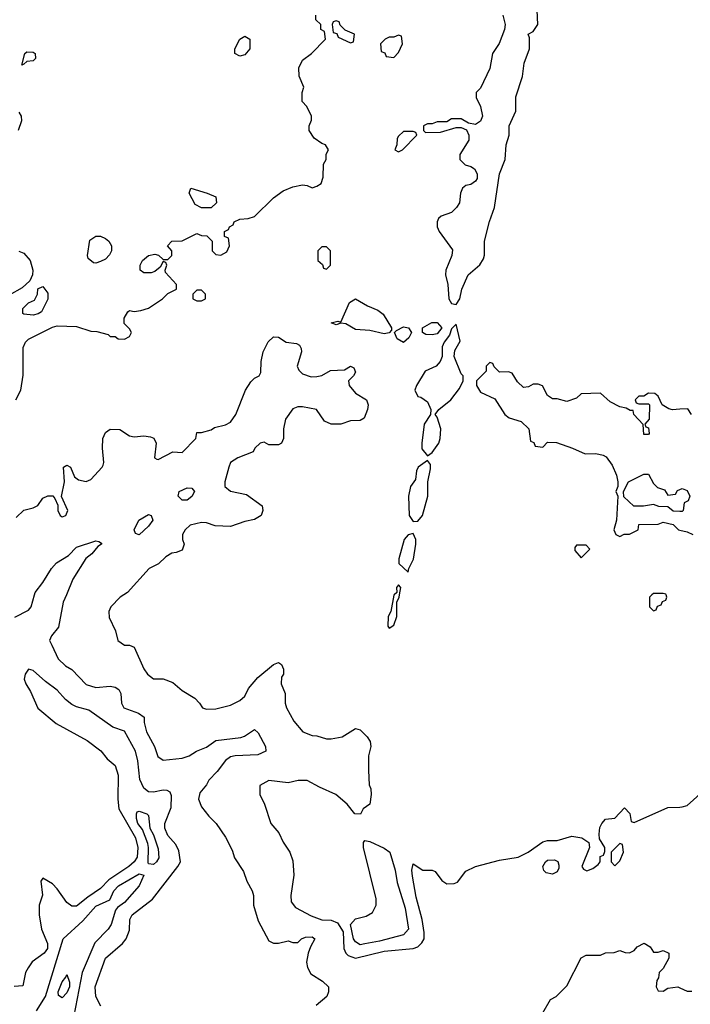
# Model space of a CAD drawing. Header units: inches. Extents: x 2380053 to 2584298, y 380219 to 546618.
# Tile 290 of 656: x 2467253 to 2470044, y 508298 to 512391. Entities that reach past the tile are written whole.
import ezdxf

# ---------------------------------------------------------------- set-up
doc = ezdxf.new("R2010")
doc.units = ezdxf.units.IN
doc.header["$MEASUREMENT"] = 0
for name, color, linetype in [('C4560', 7, 'Continuous'), ('C4561', 7, 'Continuous'), ('C4570', 7, 'Continuous'), ('C4571', 7, 'Continuous')]:
    doc.layers.add(name, color=color, linetype=linetype)

msp = doc.modelspace()

# ---------------------------------------------------------------- linework, layer by layer
at = {"layer": 'C4560', "color": 2}
for points, elevation in [([(2467233.2, 509906.8), (2467290, 509936), (2467301.2, 509950), (2467314.5, 510000)], 50), ([(2467447.5, 510000), (2467434.9, 509970), (2467414.6, 509865.4), (2467386, 509830), (2467378, 509810), (2467386.8, 509790), (2467414, 509734), (2467444.5, 509704.5), (2467471, 509690), (2467530, 509627.3), (2467570, 509614), (2467630, 509620.5), (2467650, 509616.3), (2467666.2, 509606.2), (2467674.9, 509590), (2467677.3, 509550), (2467686, 509530), (2467747.5, 509507.5), (2467770.7, 509490.7), (2467771.1, 509468.9), (2467780.7, 509430), (2467814.8, 509370), (2467827.9, 509327.9), (2467850, 509312), (2467930, 509320.7), (2467958, 509330), (2467989.6, 509350.4), (2468030, 509366), (2468070, 509394.4), (2468173.4, 509406.6), (2468188.2, 509411.8), (2468230, 509440.7), (2468246, 509426), (2468275.5, 509370), (2468277.3, 509350), (2468244.7, 509335.3), (2468150, 509331.1), (2468130, 509326.3), (2468109.3, 509310.7), (2468074.9, 509265.1), (2468040.7, 509230), (2468030.6, 509209.4), (2468003.5, 509176.5), (2467998, 509150), (2468010, 509118), (2468039.8, 509079.8), (2468071.3, 509050), (2468110, 508992), (2468138, 508938), (2468147.1, 508907.1), (2468184.7, 508850), (2468198, 508810), (2468221, 508770), (2468226, 508750), (2468226, 508710), (2468245.4, 508645.4), (2468290, 508562), (2468310, 508551.3), (2468330, 508551.3), (2468370, 508562), (2468390, 508554), (2468410, 508554), (2468426, 508570), (2468443.1, 508576.9), (2468470, 508578), (2468482, 508570), (2468462.8, 508537.2), (2468454, 508510), (2468446.8, 508473.2), (2468450.6, 508450.6), (2468464.9, 508424.9), (2468513.7, 508393.7), (2468538, 508370), (2468538, 508350), (2468531, 508330), (2468487.1, 508292.9)], 50), ([(2467687, 510000), (2467672, 509990), (2467632, 509950), (2467624.7, 509930), (2467625.4, 509905.4), (2467652, 509850), (2467662, 509810), (2467690, 509791.3), (2467710, 509791.3), (2467730, 509782), (2467770, 509692), (2467784.7, 509670), (2467810, 509651.3), (2467850, 509651), (2467890, 509636), (2467930, 509602), (2467982, 509570), (2468002, 509550), (2468014, 509530), (2468030, 509524.7), (2468070, 509526), (2468130, 509541), (2468170, 509561), (2468190, 509578), (2468205.2, 509610), (2468244.1, 509655.9), (2468309.4, 509710.6), (2468330, 509718), (2468342, 509710), (2468351.1, 509691.1), (2468351.3, 509670), (2468342.8, 509657.2), (2468341, 509630), (2468357.3, 509590), (2468357.3, 509550), (2468362.8, 509530), (2468394.4, 509474.4), (2468430.9, 509430.9), (2468470, 509414.8), (2468490, 509414), (2468530, 509400.7), (2468550, 509400.7), (2468595.3, 509410), (2468650, 509444.7), (2468670, 509438.8), (2468698.8, 509410), (2468711, 509390), (2468714.8, 509370), (2468704.9, 509330), (2468704, 509270), (2468706.8, 509210), (2468714, 509194), (2468716.3, 509170), (2468710.7, 509129.3), (2468682, 509110), (2468671.6, 509088.4), (2468648, 509090), (2468615.3, 509130), (2468568.7, 509170), (2468500.1, 509200.1), (2468450, 509228.7), (2468411.6, 509228.4), (2468370, 509218), (2468290, 509228), (2468252.7, 509207.3), (2468252, 509170), (2468272, 509130), (2468298, 509050), (2468331.3, 509010), (2468350, 508972), (2468378, 508930), (2468390, 508894), (2468394.6, 508834.6), (2468382, 508750), (2468383.4, 508723.4), (2468400.6, 508700.6), (2468465.9, 508665.9), (2468510, 508649.2), (2468550, 508646.9), (2468575.9, 508635.9), (2468598.7, 508598.7), (2468602.3, 508530), (2468610.4, 508510), (2468620.2, 508500.2), (2468650, 508488.9), (2468770, 508518.4), (2468890, 508530.3), (2468910, 508536.4), (2468927.2, 508552.7), (2468936.3, 508570), (2468936.9, 508596.9), (2468927.8, 508650), (2468902.8, 508742.8), (2468887.6, 508830), (2468885.1, 508854.9), (2468890, 508882), (2468930, 508856), (2468970, 508856), (2468982, 508850), (2469010, 508812), (2469030, 508798), (2469060.4, 508799.6), (2469074.6, 508805.4), (2469109.4, 508850.6), (2469149.4, 508870.6), (2469250, 508897.3), (2469328, 508910), (2469368.7, 508930), (2469430, 508973), (2469450, 508978.4), (2469490, 508979.3), (2469550, 508997.3), (2469592, 508990), (2469621, 508970), (2469624.7, 508950), (2469592, 508870), (2469599.6, 508859.6), (2469612.7, 508852.7), (2469638, 508862), (2469660.4, 508879.6), (2469668, 508890), (2469668.4, 508911.6), (2469682, 508918), (2469687.3, 508932.7), (2469688, 508950), (2469666.3, 508986.3), (2469664.5, 509004.5), (2469667.6, 509032.4), (2469676, 509050), (2469690, 509066.8), (2469730, 509072), (2469770, 509114), (2469791.3, 509091.3), (2469798, 509058), (2469810, 509054), (2469950, 509116), (2470000, 509117.7)], 54), ([(2468812, 510000), (2468810, 509998), (2468798, 509930), (2468786.8, 509910), (2468784.7, 509870), (2468790, 509862), (2468810, 509874), (2468822, 509910), (2468822, 509970), (2468832.7, 509990), (2468834.3, 510000)], 58), ([(2469884, 510000), (2469874, 509990), (2469874, 509950), (2469890, 509934), (2469902, 509938), (2469907.3, 509952.7), (2469922, 509958), (2469927.3, 509972.7), (2469942, 509978), (2469946, 509990), (2469942.7, 510000)], 58), ([(2467591.3, 508290), (2467570.7, 508330.7), (2467567.3, 508370), (2467611, 508490), (2467681, 508550), (2467696, 508570), (2467710, 508606), (2467711, 508650), (2467721, 508670), (2467805.8, 508734.2), (2467912, 508870), (2467922, 508890), (2467915.2, 508935.2), (2467902.5, 508962.5), (2467870, 508998.8), (2467857.6, 509030), (2467857, 509050), (2467883.9, 509116.1), (2467884.7, 509164.7), (2467879, 509179), (2467866.4, 509186.4), (2467850, 509188.5), (2467810, 509179.5), (2467790, 509180.5), (2467770, 509196.3), (2467752.9, 509232.9), (2467745.3, 509310), (2467734.6, 509350), (2467690, 509433.4), (2467641, 509450), (2467540.7, 509520.7), (2467490, 509534), (2467470, 509543.8), (2467444.5, 509564.5), (2467410, 509603), (2467360.3, 509640.3), (2467310, 509686), (2467290, 509691), (2467276, 509670), (2467272.7, 509650), (2467278.4, 509630), (2467298, 509598), (2467328.6, 509528.6), (2467405.3, 509465.3), (2467534.5, 509394.5), (2467591, 509351), (2467618, 509318), (2467651.1, 509290), (2467663.5, 509250), (2467661.1, 509150), (2467666.3, 509110), (2467734.6, 508990), (2467744.4, 508950), (2467741.7, 508910), (2467730, 508890.4), (2467707.3, 508870), (2467624.7, 508815.3), (2467590, 508779.1), (2467536.3, 508743.7), (2467490, 508706), (2467470, 508706), (2467450, 508721), (2467410, 508778), (2467390, 508798), (2467350, 508822), (2467342, 508810), (2467348.9, 508751.1), (2467334, 508710), (2467334, 508670), (2467344, 508610), (2467369, 508550), (2467368.7, 508530), (2467355.3, 508510), (2467305.6, 508474.4), (2467288, 508450), (2467278, 508430), (2467266, 508374), (2467230, 508372)], 46), ([(2467323.5, 508270), (2467361.2, 508330), (2467434.7, 508570), (2467515.5, 508644.5), (2467570, 508706.3), (2467628, 508732), (2467645.1, 508770), (2467665.1, 508790), (2467750, 508840.7), (2467770, 508834), (2467750.4, 508790), (2467690, 508720.5), (2467660.3, 508699.8), (2467651.6, 508688.5), (2467634.3, 508630), (2467621.7, 508610), (2467566.2, 508553.8), (2467512.8, 508430), (2467479.3, 508250)], 42), ([(2469430, 508262), (2469462, 508318), (2469486, 508330), (2469530, 508374), (2469589.3, 508490.7), (2469610, 508502), (2469670, 508502), (2469690, 508512), (2469727.3, 508512.7), (2469750, 508522), (2469772.7, 508512.7), (2469790, 508512), (2469810, 508522), (2469822.7, 508537.3), (2469851.6, 508551.6), (2469876.9, 508536.9), (2469890, 508514), (2469910, 508514), (2469930, 508522), (2469954, 508510), (2469954, 508490), (2469930, 508446), (2469914, 508430), (2469911.6, 508408.4), (2469903.6, 508396.4), (2469902, 508370), (2469910, 508354), (2469930, 508352), (2469950, 508364.7), (2469991, 508371), (2470000, 508366.6)], 50)]:
    msp.add_lwpolyline(points, dxfattribs=dict(at, elevation=elevation))
for points, elevation in [([(2467810, 508879.3), (2467790, 508882), (2467787.7, 508887.7), (2467789.7, 508950), (2467786.4, 508966.4), (2467764.4, 509024.4), (2467745.1, 509050), (2467739.5, 509070), (2467739, 509090), (2467742, 509098), (2467750, 509101), (2467782, 509090), (2467790, 509082), (2467795.5, 509030), (2467810, 509002.8), (2467830, 508944.7), (2467832.8, 508907.2), (2467822.8, 508890)], 42), ([(2468670, 508545.6), (2468650, 508558), (2468642.4, 508570), (2468629.4, 508629.4), (2468650, 508653.4), (2468695.2, 508664.8), (2468720.8, 508679.2), (2468736.9, 508710), (2468736.4, 508736.4), (2468684, 508950), (2468684.2, 508970), (2468690, 508978), (2468710, 508974.9), (2468770, 508946.4), (2468793.7, 508930), (2468815.8, 508855.8), (2468823.9, 508803.9), (2468857.2, 508697.2), (2468870.4, 508610), (2468850, 508586.3), (2468750, 508559.6), (2468690, 508549.6)], 54), ([(2469750, 508966), (2469714, 508930), (2469714, 508890), (2469730, 508874), (2469750, 508894), (2469766, 508930), (2469762, 508962)], 54), ([(2469470, 508839), (2469444, 508844), (2469434, 508854), (2469429.3, 508870), (2469441.2, 508890), (2469450, 508896.3), (2469478, 508898), (2469491.8, 508891.8), (2469496.7, 508876.7), (2469496.7, 508863.3), (2469490, 508848.7)], 50), ([(2467430, 508324), (2467414.6, 508334.6), (2467413.2, 508350), (2467430, 508390.8), (2467446, 508410), (2467450, 508422), (2467460.5, 508390), (2467460.4, 508370), (2467450, 508346)], 38)]:
    msp.add_lwpolyline(points, close=True, dxfattribs=dict(at, elevation=elevation))
at = {"layer": 'C4561', "color": 2}
for points, elevation in [([(2469263, 512410), (2469272.7, 512370), (2469270.4, 512350), (2469247.7, 512292.3), (2469221, 512250), (2469210, 512188), (2469170, 512106), (2469152.7, 512087.3), (2469152.7, 512067.3), (2469171, 512030), (2469178.8, 511990), (2469170, 511969), (2469150, 511955.3), (2469120.4, 511960.4), (2469090, 511978), (2469050, 511978), (2469030, 511966), (2468990, 511966), (2468970, 511958), (2468950, 511958), (2468934, 511950), (2468934, 511930), (2468942, 511922), (2469003.6, 511923.6), (2469070, 511942), (2469090, 511942), (2469112.7, 511932.7), (2469122, 511910), (2469122, 511890), (2469084.7, 511830), (2469084.7, 511810), (2469107.5, 511787.5), (2469130, 511780.7), (2469146, 511770), (2469157.1, 511750), (2469156.4, 511730), (2469150, 511719.3), (2469130, 511706), (2469110, 511701.2), (2469096, 511690), (2469086.8, 511670), (2469082.8, 511630), (2469070.6, 511609.4), (2469050, 511589.2), (2469006.4, 511573.6), (2468996, 511564), (2468991, 511550), (2468991, 511530), (2468998.8, 511510), (2469054, 511434), (2469050.7, 511410), (2469026, 511350), (2469024.7, 511330), (2469034.8, 511290), (2469038.8, 511230), (2469050, 511211.3), (2469070, 511207.3), (2469084.5, 511230), (2469093, 511270), (2469118.7, 511330), (2469168, 511372), (2469183.6, 511396.4), (2469187.5, 511412.5), (2469187.3, 511470), (2469207.9, 511552.1), (2469229.3, 511610), (2469249.5, 511750), (2469273.2, 511810), (2469277.2, 511870), (2469289.2, 511910), (2469289.3, 511950), (2469317.2, 512010), (2469318, 512070), (2469345.6, 512154.4), (2469352.7, 512210), (2469375.1, 512270), (2469374.6, 512314.6), (2469369.2, 512330), (2469390, 512342), (2469409.3, 512370.7), (2469406.6, 512430)], 58), ([(2467238, 510810), (2467258, 510850), (2467267.3, 510912.7), (2467268.4, 511028.4), (2467278, 511050), (2467290, 511062), (2467390, 511112), (2467410, 511118), (2467490, 511114.8), (2467550, 511096), (2467574.4, 511094.4), (2467622, 511082), (2467630, 511074), (2467650, 511074), (2467663.6, 511063.6), (2467690, 511062), (2467710, 511074), (2467718, 511090), (2467710, 511106), (2467688, 511128), (2467688.7, 511150), (2467703.1, 511176.9), (2467710, 511182), (2467730, 511178), (2467758, 511182), (2467790, 511191.3), (2467848, 511230), (2467870, 511252), (2467906, 511270), (2467906, 511290), (2467860.4, 511340.4), (2467858, 511350), (2467866, 511370), (2467862, 511382), (2467850, 511386), (2467838, 511362), (2467816, 511344), (2467801, 511339), (2467770, 511339), (2467755.3, 511350), (2467754, 511370), (2467764, 511390), (2467788.7, 511410), (2467816, 511416), (2467831.6, 511411.6), (2467850, 511394), (2467870, 511394), (2467886, 511410), (2467886, 511430), (2467868, 511450), (2467886, 511470), (2467930, 511472), (2467990, 511502), (2468010, 511494), (2468032.7, 511492.7), (2468054, 511470), (2468054, 511430), (2468070, 511414), (2468090, 511412), (2468114.6, 511425.4), (2468126, 511450), (2468122, 511482), (2468106, 511490), (2468106, 511510), (2468122, 511518), (2468126, 511530), (2468142, 511538), (2468146, 511550), (2468170, 511562), (2468203.6, 511563.6), (2468230, 511572), (2468309.3, 511650.7), (2468350, 511678.8), (2468390, 511696), (2468430, 511704.7), (2468450, 511702), (2468470, 511692), (2468490, 511698), (2468508, 511710), (2468516.4, 511736.4), (2468518, 511790), (2468528, 511810), (2468528.4, 511831.6), (2468538, 511850), (2468526, 511870), (2468510, 511875.3), (2468478, 511898), (2468458, 511930), (2468458, 511950), (2468467.3, 511972.7), (2468468, 511990), (2468448, 512030), (2468428, 512050), (2468428.4, 512088.4), (2468435.3, 512110), (2468416.4, 512156.4), (2468415.3, 512190), (2468430, 512222), (2468468, 512250), (2468526, 512310), (2468522, 512342), (2468506, 512350), (2468506, 512370), (2468486, 512390), (2468486, 512410)], 58), ([(2467250, 512006), (2467259.1, 511990), (2467260.5, 511970), (2467246.8, 511930)], 58), ([(2467250, 511428), (2467270, 511420.7), (2467296.3, 511390), (2467307.7, 511350), (2467306.8, 511330), (2467295.3, 511304.7), (2467263.5, 511276.5), (2467210, 511246)], 58), ([(2467239.3, 510320.7), (2467270, 510351.3), (2467310, 510361), (2467329.3, 510370.7), (2467350, 510402), (2467370, 510412), (2467391, 510411), (2467399.8, 510399.8), (2467412, 510372), (2467412, 510350), (2467422, 510330), (2467430, 510324.7), (2467446, 510330), (2467453.2, 510350), (2467428, 510408), (2467439.3, 510470), (2467435.3, 510530), (2467450, 510538.8), (2467464.7, 510530), (2467481, 510490), (2467498, 510478), (2467530, 510470.6), (2467550, 510478.8), (2467597.2, 510530), (2467600.9, 510539.1), (2467603.7, 510550), (2467597.4, 510610), (2467598.7, 510650), (2467610, 510674), (2467630, 510688), (2467670, 510687.7), (2467710, 510661), (2467730, 510656), (2467770, 510661), (2467797.3, 510657.3), (2467810.9, 510650.9), (2467821, 510630), (2467814, 510570), (2467823.6, 510563.6), (2467830, 510562), (2467890, 510594), (2467930, 510592), (2467986, 510650), (2467990, 510674), (2468010, 510674), (2468050, 510686), (2468064, 510696), (2468110, 510706.8), (2468130, 510718), (2468153.2, 510750), (2468192.3, 510850), (2468214.5, 510885.5), (2468230, 510901), (2468249.1, 510910.9), (2468256.5, 510923.5), (2468258, 510970), (2468266, 511010), (2468287.8, 511052.2), (2468310, 511072), (2468330, 511071), (2468362, 511050), (2468404.9, 511044.9), (2468417.5, 511037.5), (2468424.5, 511024.5), (2468425.5, 511010), (2468407.7, 510950), (2468414.4, 510934.4), (2468430, 510918), (2468466.4, 510906.4), (2468490, 510906.8), (2468510, 510911), (2468547.2, 510932.8), (2468604.7, 510935.3), (2468630, 510950.8), (2468643.6, 510943.6), (2468650, 510926), (2468642, 510910), (2468622, 510890), (2468624.7, 510870), (2468650, 510838), (2468696, 510810), (2468702.8, 510790), (2468700.7, 510770), (2468686.4, 510733.6), (2468670, 510724), (2468630, 510722.7), (2468590, 510709.5), (2468549.6, 510709.6), (2468522, 510722), (2468488, 510770), (2468430, 510782), (2468410, 510782), (2468390, 510772.7), (2468358.8, 510730), (2468351, 510690), (2468351.3, 510650), (2468342, 510630), (2468330, 510624), (2468290, 510624), (2468270, 510634), (2468254, 510630), (2468232, 510610), (2468225.4, 510594.6), (2468161, 510570), (2468130.8, 510550), (2468124, 510530), (2468106.8, 510470), (2468106.8, 510450), (2468130.7, 510430.7), (2468197.1, 510417.1), (2468262, 510370), (2468264.7, 510350), (2468258, 510330), (2468230, 510313.2), (2468190, 510305.2), (2468130, 510283.7), (2468067, 510287), (2468030, 510299.3), (2468010, 510301.2), (2467962, 510290), (2467942, 510270), (2467931.3, 510250), (2467931.3, 510230), (2467938, 510210), (2467930, 510186), (2467904.7, 510175.3), (2467886.8, 510173.2), (2467862, 510158), (2467830.9, 510129.1), (2467792, 510110), (2467702, 510010), (2467687, 510000)], 54), ([(2470000, 510771), (2469970, 510768.7), (2469953.6, 510773.6), (2469926, 510790), (2469910, 510826), (2469896.4, 510836.4), (2469870, 510838), (2469850, 510826), (2469830, 510826), (2469814, 510810), (2469818, 510798), (2469830, 510794), (2469870, 510794), (2469874, 510790), (2469872, 510730), (2469854, 510710), (2469858, 510698), (2469870, 510694), (2469872, 510670), (2469870, 510666), (2469850, 510666), (2469847.3, 510707.3), (2469808, 510750), (2469806, 510766), (2469794, 510766), (2469776.4, 510776.4), (2469750, 510782), (2469710, 510802), (2469670, 510838), (2469590, 510835.3), (2469570, 510818), (2469530, 510804), (2469490, 510815.3), (2469470, 510815.3), (2469450, 510828), (2469428.7, 510868.7), (2469410, 510875.3), (2469390, 510875.3), (2469370, 510864), (2469350, 510862), (2469324.7, 510884.7), (2469302, 510922), (2469287.3, 510927.3), (2469250, 510926), (2469227.3, 510947.3), (2469222, 510962), (2469210, 510966), (2469194, 510950), (2469194, 510930), (2469154, 510890), (2469154, 510870), (2469170, 510842), (2469230, 510814), (2469271.3, 510750), (2469290, 510736), (2469339.8, 510719.8), (2469372, 510690), (2469378, 510638), (2469392.7, 510632.7), (2469398, 510618), (2469430, 510614), (2469450, 510634), (2469487.3, 510632.7), (2469554, 510610), (2469605.4, 510585.4), (2469650, 510587.3), (2469680.7, 510580.7), (2469693.4, 510573.4), (2469719.1, 510539.1), (2469736.9, 510496.9), (2469742, 510470), (2469742, 510450), (2469734, 510430), (2469742, 510410), (2469736, 510310), (2469726, 510270), (2469734, 510250), (2469750, 510242), (2469768.4, 510251.6), (2469790, 510252), (2469826, 510270), (2469830, 510292), (2469910, 510294), (2469930, 510302), (2469971.6, 510291.6), (2469994, 510270), (2470000, 510268.7)], 58), ([(2470000, 510346.4), (2469972.7, 510347.3), (2469950, 510366), (2469912.7, 510367.3), (2469890, 510375.3), (2469848.4, 510368.4), (2469809, 510369), (2469767.3, 510407.3), (2469766, 510430), (2469786, 510470), (2469850, 510502), (2469870, 510502), (2469890, 510462), (2469906.4, 510446.4), (2469936, 510436), (2469950, 510414), (2469982, 510418), (2469990, 510434), (2470000, 510438)], 58), ([(2467314.5, 510000), (2467317.2, 510010), (2467350, 510050.8), (2467386, 510110), (2467406.9, 510133.1), (2467456.6, 510163.4), (2467490, 510198.7), (2467570, 510224.7), (2467582, 510222), (2467594, 510214), (2467594, 510210), (2467578.8, 510201.2), (2467553.4, 510170), (2467528.9, 510151.1), (2467474.9, 510065.1), (2467447.5, 510000)], 50), ([(2468834.3, 510000), (2468839, 510030), (2468830, 510042), (2468821, 510030), (2468822, 510010), (2468812, 510000)], 58), ([(2469942.7, 510000), (2469942, 510002), (2469930, 510006), (2469890, 510006), (2469884, 510000)], 58)]:
    msp.add_lwpolyline(points, dxfattribs=dict(at, elevation=elevation))
for points, elevation in [([(2468570, 512386), (2468558, 512382), (2468554, 512370), (2468558, 512338), (2468572.7, 512332.7), (2468578, 512318), (2468630, 512294), (2468642, 512298), (2468646, 512330), (2468607.3, 512347.3), (2468587.3, 512367.3), (2468582, 512382)], 58), ([(2468170, 512239), (2468149, 512250), (2468149.2, 512270), (2468169, 512310), (2468190, 512322), (2468211.3, 512310), (2468211, 512270), (2468190, 512244)], 58), ([(2468830, 512326), (2468810, 512318), (2468790, 512318), (2468774, 512310), (2468754, 512290), (2468758, 512258), (2468772.7, 512252.7), (2468778, 512238), (2468810, 512234), (2468830, 512254), (2468846, 512290), (2468842, 512322)], 58), ([(2467262, 512202), (2467275.3, 512250), (2467282.7, 512257.3), (2467310, 512256.3), (2467317.3, 512250), (2467318.8, 512230), (2467310, 512219), (2467283.6, 512216.4), (2467270, 512206)], 58), ([(2468890, 511926), (2468850, 511926), (2468830, 511906), (2468823.6, 511896.4), (2468822, 511870), (2468814, 511850), (2468830, 511842), (2468846, 511850), (2468906, 511910), (2468902, 511922)], 58), ([(2468010, 511608), (2467983.1, 511623.1), (2467958, 511670), (2467966, 511690), (2468034, 511670), (2468070, 511654), (2468072, 511630), (2468050, 511608)], 58), ([(2467570, 511378), (2467560.4, 511380.4), (2467538, 511398), (2467535.3, 511410), (2467545.6, 511474.4), (2467570, 511491), (2467590, 511490.8), (2467610, 511481), (2467624.7, 511470), (2467636, 511450), (2467636, 511430), (2467627.1, 511412.9), (2467610, 511395.3), (2467590, 511386)], 58), ([(2468530, 511446), (2468510, 511446), (2468494, 511430), (2468494, 511390), (2468512.7, 511372.7), (2468518, 511358), (2468530, 511354), (2468546, 511370), (2468546, 511430)], 58), ([(2467310, 511162), (2467270, 511166), (2467266, 511170), (2467266, 511190), (2467290, 511214), (2467314.6, 511225.4), (2467328, 511250), (2467328.4, 511271.6), (2467350, 511282), (2467370, 511254), (2467371.1, 511228.9), (2467343.6, 511176.4), (2467330, 511168)], 58), ([(2468010, 511266), (2467990, 511266), (2467974, 511250), (2467974, 511230), (2467990, 511222), (2468010, 511222), (2468026, 511230), (2468026, 511250)], 58), ([(2468770, 511084.7), (2468710, 511098.3), (2468650, 511103.5), (2468610, 511126), (2468590, 511129.2), (2468570, 511122), (2468549.3, 511130), (2468576.9, 511136.9), (2468590, 511134), (2468625.6, 511214.4), (2468650, 511230.6), (2468700.8, 511200.8), (2468743.4, 511183.4), (2468765.9, 511165.9), (2468800.7, 511110), (2468799.8, 511100.2), (2468790, 511089.4)], 54), ([(2469070, 511125.2), (2469050, 511105.2), (2469041.3, 511078.7), (2469019.5, 511050), (2469011, 511031), (2469010.6, 510990), (2469003, 510970), (2468986, 510950), (2468941, 510930), (2468904.7, 510870), (2468898, 510850), (2468910, 510824.7), (2468922, 510822), (2468950, 510802), (2468964, 510770), (2468962.8, 510750), (2468936.3, 510710), (2468926, 510630), (2468926.7, 510606.7), (2468950, 510578), (2468970, 510591), (2468997, 510630), (2469002.9, 510650), (2469005.1, 510690), (2468990, 510738), (2468982, 510750), (2468997.2, 510770), (2469046.6, 510810), (2469082.7, 510857.3), (2469098, 510890), (2469098, 510910), (2469090, 510918), (2469060.7, 510990), (2469064.2, 511015.8), (2469086.3, 511053.7)], 58), ([(2468970, 511080.5), (2468942.6, 511082.6), (2468929, 511090), (2468929.4, 511110), (2468967.5, 511132.5), (2468990, 511132), (2469010.2, 511110), (2468990, 511084.4)], 54), ([(2468850, 511049.2), (2468823.9, 511063.9), (2468813.2, 511090), (2468820.7, 511099.3), (2468850, 511114.4), (2468870.8, 511110), (2468884, 511090), (2468872.3, 511067.7)], 54), ([(2468950, 510558), (2468910.8, 510530), (2468904, 510516), (2468900.7, 510479.3), (2468878.8, 510450), (2468870.8, 510410), (2468874, 510330), (2468890, 510304.7), (2468910, 510306), (2468929.2, 510330), (2468952, 510410), (2468951.8, 510470), (2468963.2, 510523.2), (2468962, 510542)], 58), ([(2467930, 510393.2), (2467913.2, 510410), (2467917.2, 510430), (2467950, 510444.9), (2467970, 510442.8), (2467980.7, 510430), (2467970, 510409.2), (2467950, 510393.2)], 50), ([(2467750, 510248.7), (2467735.3, 510255.3), (2467729.5, 510269.5), (2467749.5, 510310), (2467790, 510334.4), (2467801, 510330), (2467806.8, 510310), (2467790, 510286)], 50), ([(2468890, 510255.3), (2468870, 510249.3), (2468853.4, 510230), (2468830.6, 510150), (2468830.8, 510130), (2468870, 510094), (2468872.7, 510110), (2468891.5, 510148.5), (2468902, 510210), (2468902, 510230)], 58), ([(2469610, 510206), (2469570, 510206), (2469563.6, 510196.4), (2469563.6, 510183.6), (2469590, 510154), (2469626, 510190)], 58)]:
    msp.add_lwpolyline(points, close=True, dxfattribs=dict(at, elevation=elevation))
at = {"layer": 'C4570', "color": 2}
for points, elevation in [([(2470000, 509117.7), (2470010, 509118), (2470030, 509124.7), (2470096.5, 509183.5)], 54), ([(2470000, 508366.6), (2470030, 508352), (2470050, 508352)], 50)]:
    msp.add_lwpolyline(points, dxfattribs=dict(at, elevation=elevation))
at = {"layer": 'C4571', "color": 2, "elevation": 58}
for points in [[(2470048.7, 510750), (2470033.6, 510773.6), (2470000, 510771)], [(2470000, 510438), (2470010, 510442), (2470030, 510434), (2470042, 510410), (2470034, 510390), (2470018, 510382), (2470014, 510350), (2470010, 510346), (2470000, 510346.4)], [(2470000, 510268.7), (2470030, 510262), (2470054, 510250)]]:
    msp.add_lwpolyline(points, dxfattribs=at)

doc.saveas('drawing.dxf')
